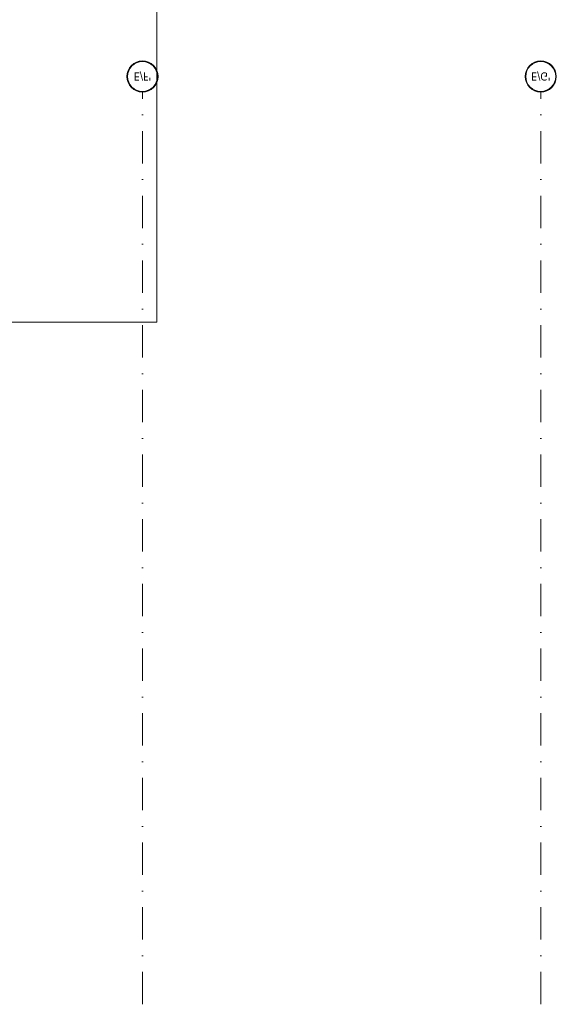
# Model space of a CAD drawing. Header units: millimetres. Extents: x 28291 to 177760, y -399809 to -170937.
# Tile 845 of 905: x 89609 to 90663, y -203822 to -201887. Entities that reach past the tile are written whole.
import ezdxf
from ezdxf.enums import TextEntityAlignment as Align

# ---------------------------------------------------------------- set-up
doc = ezdxf.new("R2010")
doc.units = ezdxf.units.MM
doc.linetypes.add('DASHDOT', pattern=[25.4, 12.7, -6.35, 0, -6.35])
doc.layers.get('0').update_dxf_attribs({"lineweight": 0})
doc.layers.add('!! 0_Istn-grzejniki', color=7, linetype='Continuous', lineweight=0, plot=False)
doc.layers.add('0-osie-liniA', color=14, linetype='DASHDOT', lineweight=5)
doc.layers.add('0-osie-tx', color=66, linetype='Continuous', lineweight=9)
doc.styles.add('TAHOMA', font='tahoma.ttf')

# ---------------------------------------------------------------- blocks, each defined once
blk = doc.blocks.new('*U80')
h = blk.add_hatch(color=256)
edge = h.paths.add_edge_path()
edge.add_arc((0, 0), 30.6, 0, 360)
edge = h.paths.add_edge_path(flags=17)
edge.add_arc((0, 0), 29.4, 0, 360)
for radius in [30.6, 29.4]:
    blk.add_circle((0, 0), radius)
at = {"style": 'TAHOMA', "flags": 8}
blk.add_attdef('ANSICHTSNUMMER', text='', height=16, dxfattribs=at).set_placement((0, 0), align=Align.MIDDLE_CENTER)
blk = doc.blocks.new('BLOK OSIE D-E PD')
at = {"layer": '0-osie-liniA', "ltscale": 5}
for points in [[(62610.06735, -214526.31528), (62610.06735, -216318.84626)], [(63392.56735, -214526.31528), (63392.56735, -216318.84626)]]:
    blk.add_lwpolyline(points, dxfattribs=at)
at = {"layer": '0-osie-tx'}
ref = blk.add_blockref('*U80', (62610.06735, -216349.44626), dxfattribs=dict(at, rotation=180))
ref.add_attrib('ANSICHTSNUMMER', "E/F'", dxfattribs={"layer": '0', "height": 16, "style": 'TAHOMA', "flags": 8}).set_placement((62610.06735, -216349.44626), align=Align.MIDDLE_CENTER)
ref = blk.add_blockref('*U80', (63392.56735, -216349.44626), dxfattribs=dict(at, rotation=180))
ref.add_attrib('ANSICHTSNUMMER', "E/G'", dxfattribs={"layer": '0', "height": 16, "style": 'TAHOMA', "flags": 8}).set_placement((63392.56735, -216349.44626), align=Align.MIDDLE_CENTER)

msp = doc.modelspace()

# ---------------------------------------------------------------- linework, layer by layer
at = {"layer": '!! 0_Istn-grzejniki'}
msp.add_lwpolyline([(86688.61282, -200271.34763), (89878.61282, -200271.34763), (89878.61282, -202481.34763), (86688.61282, -202481.34763)], close=True, dxfattribs=at)

# ---------------------------------------------------------------- block references
at = {"xscale": -1, "rotation": 180}
msp.add_blockref('BLOK OSIE D-E PD', (27240.18678, -418347.89643), dxfattribs=at)

doc.saveas('drawing.dxf')
